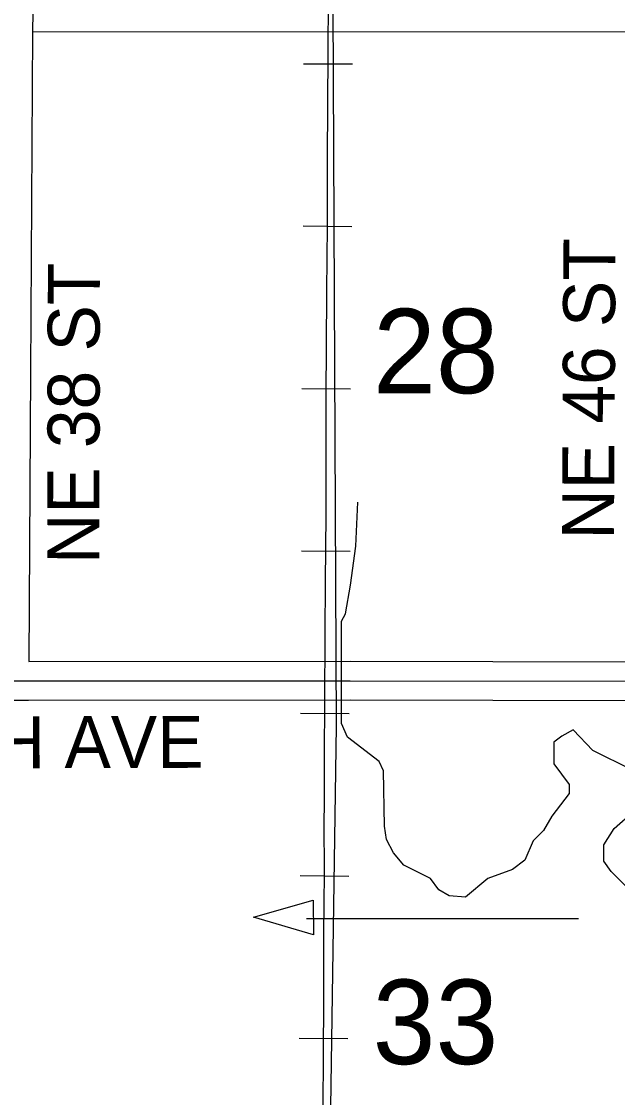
# Model space of a CAD drawing. Extents: x -1403959 to 81668, y -1400582 to 11018.
# Drawn here: x 7584 to 7672.8, y 8951.2 to 9111.5 of the extents above; entities that cross this region are included whole.
import ezdxf

# ---------------------------------------------------------------- set-up
doc = ezdxf.new("R2010")
doc.units = 0
for name, color, linetype in [('tdCiCoBndryTxt', 7, 'Continuous'), ('tdCiSectLine', 7, 'Continuous'), ('tdCoCityStreetMajor', 7, 'Continuous'), ('tdCoSecRteBand', 7, 'Continuous'), ('tdCoSectLinePart', 7, 'Continuous'), ('tdCoSectNmbr', 7, 'Continuous'), ('tdCoStrucNonDivPri', 7, 'Continuous'), ('tdCoSurfBitum', 7, 'Continuous')]:
    doc.layers.add(name, color=color, linetype=linetype)

msp = doc.modelspace()

# ---------------------------------------------------------------- linework, layer by layer
at = {"layer": 'tdCiCoBndryTxt'}
msp.add_lwpolyline([(7582.21, 9013.27), (7632.96, 9013.3), (7678.33, 9013.22), (7685.54, 9013.3), (7689.47, 9013.32), (7695.58, 9013.37), (7700.5, 9013.41), (7707.37, 9013.43), (7715.8, 9013.45), (7723.68, 9013.47), (7730.75, 9013.49), (7735.1, 9013.53), (7742.5, 9013.51), (7775.32, 9013.37), (7790.1, 9013.34), (7852.22, 9013.44), (7871.69, 9013.44)], dxfattribs=at)
at = {"layer": 'tdCiSectLine'}
for points in [[(7675.72, 9203.75), (7638.77, 9203.79), (7636.16, 9203.78), (7632.48, 9203.77), (7632.47, 9203.77), (7632.46, 9203.77), (7585.87, 9203.81), (7585.81, 9161.97), (7585.81, 9161.96), (7585.71, 9131.56), (7585.7, 9112.85), (7585.72, 9112.85), (7585.7, 9109.95), (7585.36, 9059.28), (7585.13, 9016.18), (7632.96, 9016.2), (7632.96, 9016.2), (7632.97, 9016.2), (7675.45, 9016.12)], [(7675.42, 9010.32), (7632.96, 9010.4), (7585.11, 9010.37), (7585.11, 9010.37), (7585.1, 9010.37), (7585.1, 9010.36), (7582.21, 9010.37)]]:
    msp.add_lwpolyline(points, dxfattribs=at)
at = {"layer": 'tdCoCityStreetMajor'}
msp.add_lwpolyline([(7585.67, 9109.97), (7675.87, 9109.94)], dxfattribs=at)
at = {"layer": 'tdCoSecRteBand'}
for p, q in [((7633.29, 9105.1), (7626.04, 9105.12)), ((7633.22, 9080.89), (7625.97, 9080.97)), ((7633.02, 9056.72), (7625.77, 9056.78)), ((7632.95, 9032.54), (7625.7, 9032.6)), ((7632.83, 9008.36), (7625.58, 9008.41)), ((7632.76, 8984.17), (7625.51, 8984.24)), ((7632.63, 8960), (7625.37, 8960.05))]:
    msp.add_line(p, q, dxfattribs=at)
for points in [[(7639.34, 9207.29), (7631.14, 9168.38), (7630.19, 9156.63), (7630.87, 9006.55), (7629.75, 8929.76), (7626.06, 8917.41), (7623.14, 8911), (7613.02, 8895.92), (7608.73, 8890.74), (7602.61, 8885.87), (7589, 8877.97), (7582.27, 8874.93), (7575.24, 8872.82), (7548.96, 8868.16), (7537.35, 8865.44)], [(7628.94, 8949.24), (7628.99, 8958.01), (7629.03, 8965.28), (7629.06, 8969.57), (7629.06, 8975.68), (7629.14, 8984.61), (7629.11, 8992.32), (7629.14, 8994.85), (7629.16, 9002.31), (7629.21, 9010.07), (7629.24, 9020.26), (7629.29, 9028.02), (7629.37, 9037.98), (7629.37, 9045.77), (7629.39, 9055.91), (7629.44, 9063.01), (7629.49, 9071.3), (7629.59, 9081.04), (7629.59, 9091.39), (7629.65, 9098.71), (7629.67, 9107.21), (7629.69, 9109.01), (7629.77, 9116.41)], [(7628.94, 8949.24), (7628.99, 8958.01), (7629.03, 8965.28), (7629.06, 8969.57), (7629.06, 8975.68), (7629.14, 8984.61), (7629.11, 8992.32), (7629.14, 8994.85), (7629.16, 9002.31), (7629.21, 9010.07), (7629.24, 9020.26), (7629.29, 9028.02), (7629.37, 9037.98), (7629.37, 9045.77), (7629.39, 9055.91), (7629.44, 9063.01), (7629.49, 9071.3), (7629.59, 9081.04), (7629.59, 9091.39), (7629.65, 9098.71), (7629.67, 9107.21), (7629.69, 9109.01), (7629.77, 9116.41)]]:
    msp.add_lwpolyline(points, dxfattribs=at)
at = {"layer": 'tdCoStrucNonDivPri'}
msp.add_line((7666.95, 8977.85), (7626.49, 8977.85), dxfattribs=at)
msp.add_lwpolyline([(7627.53, 8975.44), (7618.59, 8978.08), (7627.48, 8980.65)], close=True, dxfattribs=at)
at = {"layer": 'tdCoSurfBitum'}
for points in [[(7674.87, 9000.01), (7669.07, 9002.91), (7666.17, 9005.97), (7664.49, 9005.05), (7663.27, 9004.14), (7663.26, 9000.93), (7665.55, 8997.87), (7665.55, 8996.5), (7662.96, 8993.14), (7661.73, 8991.01), (7660.21, 8989.48), (7658.98, 8986.58), (7657.15, 8985.21), (7653.48, 8983.84), (7650.12, 8981.09), (7647.68, 8981.25), (7646.15, 8982.16), (7644.93, 8983.84), (7640.96, 8985.83), (7639.44, 8987.66), (7638.37, 8989.65), (7638.06, 8991.63), (7637.91, 8999.88), (7637.3, 9001.25), (7632.57, 9004.92), (7631.66, 9006.91), (7631.66, 9022.17), (7632.28, 9023.24), (7633.04, 9027.51), (7633.81, 9033.32), (7634.12, 9039.88)], [(7675.99, 8980.74), (7671.81, 8984.89), (7670.74, 8986.42), (7670.74, 8988.86), (7672.27, 8991.31), (7675.17, 8993.9)]]:
    msp.add_lwpolyline(points, dxfattribs=at)

# ---------------------------------------------------------------- texts
at = {"layer": 'tdCoSectLinePart'}
for s, p in [('28', (7636.37, 9056.11)), ('33', (7636.31, 8956.22))]:
    msp.add_text(s, height=12.575, rotation=359.9988, dxfattribs=at).set_placement(p)
at = {"layer": 'tdCoSectNmbr'}
for s, height, rotation, p in [('NE 46 ST', 7.738, 89.7042, (7672.23, 9034.31)), ('NE 38 ST', 7.738, 89.8831, (7595.62, 9030.69)), ('NE 78TH AVE', 7.7382, 0.1448, (7545.02, 9000.17))]:
    msp.add_text(s, height=height, rotation=rotation, dxfattribs=at).set_placement(p)

doc.saveas('drawing.dxf')
